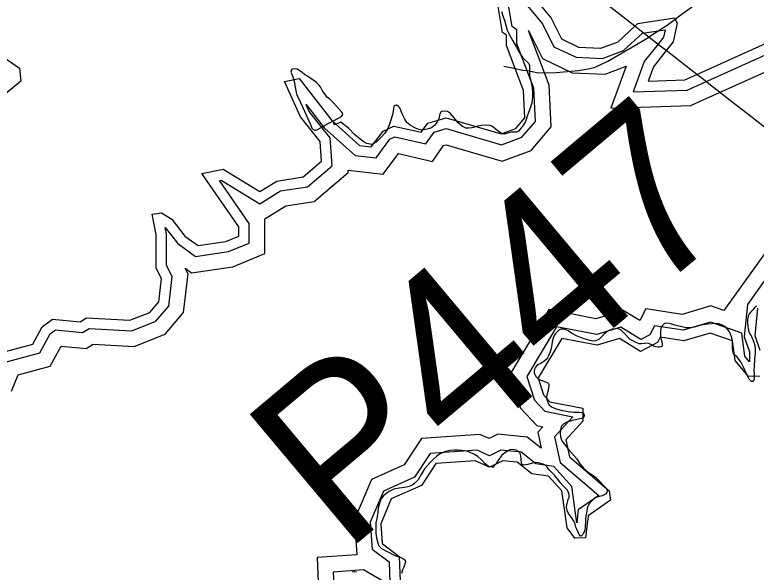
# Model space of a CAD drawing. Extents: x 2001466 to 2224147, y 644118 to 847247.
# Drawn here: x 2017291 to 2021997, y 677010 to 680546 of the extents above; entities that cross this region are included whole.
import ezdxf

# ---------------------------------------------------------------- set-up
doc = ezdxf.new("R2010")
doc.units = 0
for name, color, linetype in [('Exist Hydrographic Buffer Line', 7, 'Continuous'), ('Exist Hydrographic Lake Shore', 7, 'Continuous'), ('Exist Hydrographic Misc Water Feature', 7, 'Continuous'), ('Exist Road Non-System Type 51', 7, 'Continuous'), ('Exist Road Secondary Structure Pipe Number Label', 7, 'Continuous'), ('Exist Utilities Electrical Transmission Line', 7, 'Continuous')]:
    doc.layers.add(name, color=color, linetype=linetype)

msp = doc.modelspace()

# ---------------------------------------------------------------- linework, layer by layer
at = {"layer": 'Exist Hydrographic Buffer Line'}
for points in [[(2021647, 680108.5), (2022141.4, 680330.6), (2022231.8, 680418.6), (2022256.7, 680594.6), (2022400.3, 680728.6), (2022409.9, 680933.5), (2022430, 680970.2), (2022717.5, 681046.8), (2022851.5, 681109.2), (2022917.8, 681242.6), (2022931.7, 681505.6), (2023124.9, 681539.6), (2023230, 681597), (2023221.7, 681692.9), (2023431.6, 681832), (2023448.7, 682023), (2023644, 682160), (2023633.6, 682419.4), (2023544.3, 682520.9)], [(2021661.6, 680007.2), (2022197.6, 680248), (2022324.5, 680371.6), (2022349.2, 680546.3), (2022496.8, 680683.9), (2022506.3, 680888.6), (2022751.3, 680953.9), (2022924.3, 681034.6), (2023015, 681217.1), (2023025.8, 681422.3), (2023157.8, 681445.5), (2023333.7, 681541.3), (2023324.8, 681643.2), (2023525.4, 681776.1), (2023542.7, 681968.7), (2023744.5, 682110.3), (2023730.6, 682458.2), (2023662.4, 682535.7)], [(2020528.6, 680230.2), (2020477.6, 680363.4), (2020477.6, 680451.7), (2020447.2, 680472.3), (2020410.8, 680694.5), (2020415.8, 680809.5), (2020418.6, 680809.5), (2020465, 680763.9), (2020522.4, 680631.4), (2020639.7, 680489.7), (2020713.6, 680343.8), (2020853.7, 680276.9), (2021022.5, 680269.6), (2021155.2, 680319.3), (2021274.6, 680429.9)], [(2019406.4, 679560.1), (2019629.5, 679536), (2019726.4, 679665.7), (2019941.8, 679616.8), (2020012.8, 679717.7), (2020028.6, 679722.3), (2020385.2, 679618.1), (2020568.2, 679686.1), (2020695.7, 679835.6), (2020683.5, 680100.8), (2020550.8, 680447.6)], [(2020550.8, 680447.6), (2020640.9, 680269.4), (2020829.4, 680179.5), (2021038.2, 680170.4), (2021171.6, 680220.3)], [(2021274.6, 680429.9), (2021419, 680451.3)], [(2021419, 680451.3), (2021409.1, 680404.2), (2021374.5, 680360.5)], [(2021374.5, 680360.5), (2021286.9, 680249.8), (2021217.2, 680057.2), (2021560.1, 680069.5), (2021647, 680108.5)], [(2019450.9, 679654.3), (2019584.2, 679639.9), (2019671.7, 679756.9), (2019703.4, 679771.8), (2019899.2, 679727.4), (2019952.2, 679802.7), (2020028.8, 679824.8), (2020381.5, 679721.7), (2020509.9, 679769.4), (2020595.6, 679869.9), (2020586, 680080.4), (2020528.6, 680230.2)], [(2021171.6, 680220.3), (2021075, 679953.6), (2021582.9, 679971.8), (2021661.6, 680007.2)], [(2019293.1, 679767), (2019160.5, 679933.1), (2019140.7, 679977.6), (2019255.7, 679830.1), (2019450.9, 679654.3)], [(2019305.7, 679588.6), (2019293.1, 679767)], [(2018647.6, 679044.1), (2018778.6, 679098.4), (2018778.6, 679221.7), (2018589.6, 679495.9), (2018600.6, 679498.1), (2018846.2, 679348), (2018977.1, 679428.9), (2019149.4, 679455.8), (2019305.7, 679588.6)], [(2018674, 678948.5), (2018877, 679032.7), (2018877, 679251.3), (2019012, 679334.7), (2019192, 679362.8), (2019407.4, 679545.9)], [(2019407.4, 679545.9), (2019406.4, 679560.1)], [(2022681.2, 679251.2), (2022444.9, 679249.4), (2022136.2, 679151.4), (2021792.8, 678670.1), (2021708.9, 678699.1), (2021526.5, 678645.5), (2021296.9, 678680.2), (2021258.2, 678606.5), (2021152.7, 678671.1), (2020979.4, 678618.4), (2020681.4, 678676.7), (2020434.4, 678265.3), (2020501.7, 678050), (2020605, 677940.5), (2020642.9, 677933.2)], [(2017237.9, 678344.1), (2017449.4, 678400.7), (2017514.7, 678522.9), (2017548.4, 678547.3), (2017720.3, 678531), (2017763.5, 678557.1), (2018032.8, 678542), (2018186.3, 678603.3), (2018267.9, 678698.5), (2018289.5, 678885.6), (2018253.6, 678955.5), (2018253.6, 679155.8), (2018245.9, 679196.3), (2018324.9, 679094.9), (2018438.2, 679013), (2018647.6, 679044.1)], [(2022197.3, 679067.5), (2021941.3, 678708.7), (2021921.1, 678503.1), (2021955.2, 678407.5), (2021955.2, 678345.1), (2021925.4, 678380.7), (2021905.5, 678527), (2021706.5, 678595.8), (2021533.4, 678544.9), (2021351.5, 678572.4), (2021322.2, 678516.7), (2021265.4, 678486.7), (2021139, 678564), (2020984.6, 678517.1), (2020730.3, 678566.8), (2020541.5, 678252.5), (2020588.9, 678101), (2020654.8, 678031.1), (2020833.3, 677996.6)], [(2017270.4, 678158), (2017311.3, 678261.8), (2017516.1, 678316.7), (2017584.7, 678445), (2017743.4, 678429.9), (2017788.4, 678457.1), (2018049, 678442.5), (2018245.3, 678520.9), (2018362.2, 678657.3), (2018390.7, 678904), (2018372.8, 678938.9), (2018413, 678909.8), (2018674, 678948.5)], [(2020833.3, 677996.6), (2020717.5, 677868.9), (2020753.5, 677705.6)], [(2020642.9, 677933.2), (2020610.5, 677897.4), (2020632.8, 677796.1)], [(2020632.8, 677796.1), (2020544.2, 677867.3), (2020358.2, 677884.6), (2020302.3, 677857.3), (2020243.7, 677883.9), (2019871.7, 677857.2), (2019761.5, 677690.6), (2019555, 677599), (2019447.8, 677344.1), (2019462.1, 677120.2), (2019209.3, 677102.2), (2019221.7, 676842.6)], [(2020599, 677697), (2020505.6, 677772.1), (2020376.6, 677784.1), (2020303.9, 677748.5), (2020225.9, 677783.9), (2019927.1, 677762.5), (2019827.8, 677612.4), (2019630.6, 677524.8), (2019547.5, 677327.3), (2019558.4, 677156.6), (2019666.5, 677076.4), (2019671.5, 676945)], [(2020753.5, 677705.6), (2020998.5, 677495.7), (2020868.1, 677404.9), (2020858.8, 677322.9), (2020826.1, 677554.6), (2020712.7, 677680.8), (2020599, 677697)], [(2019653.1, 676938.2), (2019504.4, 677024.5), (2019312.2, 677010.9), (2019322, 676806.5)]]:
    msp.add_lwpolyline(points, dxfattribs=at)
at = {"layer": 'Exist Hydrographic Lake Shore'}
for points in [[(2021620.1, 680168.3), (2022103.9, 680385.7), (2022169.9, 680450), (2022194.9, 680626.7), (2022336, 680758.3), (2022345, 680951.8), (2022386, 681026.4), (2022695.1, 681108.7), (2022802.9, 681159), (2022853, 681259.7), (2022868.9, 681561.2), (2023102.9, 681602.4), (2023160.9, 681634), (2023152.9, 681726.1), (2023369.1, 681869.3), (2023386.1, 682059.3), (2023577, 682193.2), (2023569, 682393.5), (2023501.9, 682469.7)], [(2020467.3, 680206.7), (2020412, 680351.2), (2020412, 680416.8), (2020387, 680433.8), (2020345, 680690.5), (2020353, 680874.1), (2020445, 680875.5), (2020520.1, 680801.8), (2020578.9, 680666.1), (2020695, 680525.9), (2020762, 680393.4), (2020869.9, 680341.9), (2021012, 680335.7), (2021120.1, 680376.2), (2021226.9, 680475.1)], [(2021226.9, 680475.1), (2021244.9, 680491.8), (2021478.1, 680526.4), (2021482.6, 680517.4)], [(2021482.6, 680517.4), (2021494.9, 680493.2), (2021470.1, 680375.6), (2021425.9, 680319.8)], [(2017153.9, 680322.3), (2017321.1, 680207.3), (2017329.1, 680125.2), (2017204, 680022.6)], [(2021425.9, 680319.8), (2021345, 680217.4), (2021312, 680126.2), (2021544.9, 680134.6), (2021620.1, 680168.3)], [(2018629.9, 679107.8), (2018713, 679142.2), (2018713, 679201.3), (2018479, 679540.7), (2018612.9, 679567.5), (2018846, 679425), (2018953.9, 679491.7), (2019121, 679517.8), (2019237.9, 679617.1), (2019229.1, 679742), (2019104, 679898.7), (2019003.9, 680123.9), (2019096, 680141.8), (2019303.9, 679875), (2019479, 679717.3), (2019554.1, 679709.2), (2019628.9, 679809.3), (2019696, 679840.8), (2019870.9, 679801.1), (2019911.9, 679859.4), (2020029, 679893.1), (2020379, 679790.8), (2020471.1, 679825), (2020528.9, 679892.8), (2020520.9, 680066.8), (2020467.3, 680206.7)], [(2017189, 678398.9), (2017404.9, 678456.8), (2017464, 678567.2), (2017530, 678615), (2017704.9, 678598.3), (2017746.9, 678623.8), (2018021.9, 678608.3), (2018147, 678658.3), (2018205, 678726), (2018222.1, 678873.3), (2018188, 678939.6), (2018188, 679149.6), (2018163, 679281.4), (2018221, 679290), (2018287.9, 679249.3), (2018370.9, 679142.6), (2018455, 679081.9), (2018629.9, 679107.8)], [(2022004.9, 678684.9), (2021987.8, 678511.3), (2022020.8, 678418.8)], [(2022020.8, 678251.4), (2021946.8, 678253), (2021863, 678353.1), (2021845.9, 678478.1), (2021704.9, 678526.9), (2021538, 678477.8), (2021387.9, 678500.5), (2021370.8, 678468.1), (2021263, 678411.2), (2021129.9, 678492.7), (2020988, 678449.6), (2020762.9, 678493.6), (2020613, 678244), (2020647, 678135), (2020688, 678091.6), (2020897, 678051.2), (2020897, 677969.1), (2020788.9, 677850), (2020812.9, 677741.2), (2021063.9, 677526.1), (2021071.9, 677466.9), (2020930, 677368), (2020914, 677227.3), (2020846.9, 677225.4), (2020796.9, 677292.1), (2020763.9, 677525.7), (2020679.8, 677619.2), (2020572, 677634.5)], [(2020572, 677634.5), (2020479.9, 677708.6), (2020388.8, 677717), (2020305, 677676), (2020213.9, 677717.3), (2019964, 677699.4), (2019871.9, 677560.2), (2019681, 677475.4), (2019613.9, 677316), (2019621.9, 677191.2), (2019730.8, 677110.3), (2019738.8, 676900)]]:
    msp.add_lwpolyline(points, dxfattribs=at)
at = {"layer": 'Exist Hydrographic Misc Water Feature'}
for points in [[(2020381.3, 680568.4), (2020391.1, 680532.9), (2020399.1, 680512.2), (2020407.3, 680480.9), (2020417.3, 680448.7), (2020433.3, 680416.4), (2020451.6, 680382.4), (2020475.4, 680340.9), (2020489.5, 680312.7), (2020515.8, 680274.5), (2020527.5, 680262.7), (2020545.7, 680246.8), (2020553.7, 680238.4), (2020557.8, 680225.2), (2020557.8, 680194.8), (2020557.8, 680161.2), (2020564, 680133.2), (2020575.8, 680084.6), (2020577.9, 680056.7), (2020578.1, 680023), (2020572.2, 679987.1), (2020562.1, 679955.2), (2020546.3, 679910.5), (2020532.2, 679868.9), (2020520.3, 679848.6), (2020500.4, 679822.8), (2020488.3, 679809.1), (2020472.5, 679802.9), (2020452.4, 679802.5), (2020441.1, 679801.8), (2020418.4, 679795), (2020396.4, 679788.8), (2020382.5, 679792.4), (2020358.3, 679808.5), (2020328.3, 679834.5), (2020320.1, 679839.6), (2020306.4, 679844.8), (2020276.3, 679846.2), (2020254.3, 679844.2), (2020230.3, 679840.6), (2020192.2, 679829.9), (2020173.1, 679827), (2020154.3, 679828.2), (2020132.3, 679838.4), (2020106.3, 679862), (2020079.4, 679892.9), (2020056.2, 679919.6), (2020038.2, 679933.9), (2020020.2, 679935.9), (2020002.3, 679933.8), (2019996.2, 679929.8), (2019992.3, 679925.8), (2019986.1, 679909.5), (2019982.4, 679885.8), (2019970.3, 679863.9), (2019956.4, 679846.1), (2019936.3, 679830.1), (2019916.4, 679824), (2019898.4, 679819.5), (2019880.5, 679815.7), (2019856.3, 679819.5), (2019834.4, 679827.3), (2019801.4, 679846.9), (2019780.5, 679863.7), (2019766.3, 679885.2), (2019750.3, 679917.6), (2019742.3, 679939.1), (2019734.3, 679955.6), (2019728.2, 679963.2), (2019714, 679973.3), (2019706.2, 679971), (2019698, 679965.5), (2019692.3, 679937.6), (2019688.2, 679913.1), (2019678.3, 679877.2), (2019666.4, 679845.5), (2019654.5, 679817), (2019638.6, 679793.6), (2019616.4, 679769.4), (2019600.6, 679753.3), (2019584.6, 679738.9), (2019570.5, 679729.3), (2019554.7, 679724.7), (2019546.7, 679724.9), (2019526.6, 679729.4), (2019508.6, 679738.7)], [(2019309, 679871.6), (2019364.4, 679900.8), (2019372.2, 679914.6), (2019368.3, 679927), (2019350.3, 679948.7), (2019314.2, 679987.2), (2019288.3, 680013.1), (2019272.3, 680024.9), (2019258.2, 680044.9), (2019246.1, 680060.8), (2019232.1, 680089), (2019218.2, 680104.8), (2019205.9, 680116.5), (2019192, 680128.2), (2019176, 680138.4), (2019160, 680148.6), (2019148.1, 680156.3), (2019130, 680168.1), (2019114, 680180.7), (2019095.8, 680192.6), (2019083.9, 680202.7), (2019071.8, 680204.6), (2019054, 680202.5), (2019048, 680198.4), (2019043.9, 680182.1), (2019050.1, 680170.6), (2019058.1, 680146.6), (2019064, 680122.7), (2019070.1, 680088.1), (2019076.1, 680054.4), (2019082, 680036.2), (2019088.2, 680026.2), (2019118.3, 679958.3), (2019130.4, 679934.3), (2019146.4, 679896.3), (2019168.4, 679850.7), (2019176.6, 679828.4), (2019182.5, 679820.9), (2019194.4, 679814.9), (2019202.4, 679814.8), (2019216.6, 679821), (2019284.4, 679859), (2019309, 679871.6)], [(2019309, 679871.6), (2019316.4, 679855.1), (2019319.7, 679849.3)], [(2019508.6, 679738.7), (2019482.5, 679757.4), (2019446.6, 679786.8), (2019410.5, 679824.4), (2019380.4, 679850.5), (2019360.5, 679866.4), (2019319.7, 679849.3)], [(2021999.1, 678698.1), (2021985, 678684.4), (2021973.1, 678672.4), (2021964.9, 678664.4)], [(2021964.9, 678664.4), (2021955, 678652.3), (2021947, 678634.4), (2021943.1, 678613.9), (2021943.1, 678598.4), (2021945, 678566.3), (2021951.1, 678534.2), (2021967.1, 678504.4), (2021983.3, 678470.4), (2021988.5, 678449), (2021991.3, 678425.9), (2021991.3, 678402.1), (2021987.6, 678357.9), (2021983.7, 678316.2), (2021981.5, 678292.5), (2021983.5, 678270.3), (2021983.5, 678252.2), (2021983.7, 678238.3), (2021981.7, 678228.4), (2021975.7, 678220.4), (2021967.7, 678220.6), (2021953.6, 678233.9), (2021943.7, 678250.6), (2021931.4, 678276.3), (2021915.7, 678310.2), (2021907.5, 678328.4), (2021897.6, 678345.8), (2021881.4, 678369.9), (2021873.6, 678378.3), (2021863.4, 678384.3), (2021859.5, 678388.4), (2021852.7, 678396.7), (2021849.4, 678414), (2021847.4, 678437.9), (2021847.4, 678475.6), (2021843.3, 678497.9), (2021835.1, 678520.2), (2021825.2, 678540.1), (2021803.1, 678565.9), (2021787.1, 678576.1), (2021767.2, 678583.9), (2021747.1, 678587.6), (2021717.2, 678585.7), (2021689.1, 678583.8), (2021659.1, 678579.5), (2021633.1, 678573.5), (2021611.2, 678565.7), (2021587, 678561.3), (2021553.3, 678561.2), (2021526.3, 678566.6), (2021481.2, 678577.4), (2021461.3, 678583.5), (2021445.1, 678587.2), (2021428.2, 678589.1), (2021415.1, 678586.9), (2021407.1, 678578.9), (2021399.3, 678570.9), (2021391.1, 678555.4), (2021389.3, 678533.3), (2021389.1, 678511.2), (2021393.4, 678487.3), (2021397.5, 678471.6), (2021401.4, 678457.6), (2021401.4, 678449.4), (2021399.3, 678442.9), (2021393.6, 678438.9), (2021383.3, 678437.5), (2021375.3, 678436.8), (2021359.4, 678439.6), (2021345.4, 678444.8), (2021327.4, 678455.1), (2021316.1, 678460.2), (2021297.4, 678463), (2021287.4, 678460.7), (2021269.3, 678458.6), (2021255.4, 678458.9), (2021243.5, 678463.3), (2021233.2, 678466.8), (2021213.4, 678477.1), (2021197.4, 678487.2), (2021157.4, 678529), (2021139.3, 678546.6), (2021119.2, 678556.9), (2021101.2, 678554.8), (2021083.4, 678551), (2021059.4, 678540.9), (2021047.3, 678532.9), (2021029.2, 678518.5), (2021015.5, 678502.4), (2020999.3, 678486.3), (2020977.3, 678478.5), (2020961.3, 678476.4), (2020944.1, 678480), (2020927.5, 678484.5), (2020898.8, 678492.4), (2020857.4, 678510.5), (2020825.4, 678525.9), (2020803.3, 678540.3), (2020793.4, 678546.2), (2020781.1, 678552.2)], [(2020781.1, 678552.2), (2020771.5, 678552.5), (2020757.1, 678551.9), (2020745.2, 678546.4), (2020737.2, 678538.4), (2020723.5, 678523.9), (2020713.4, 678508.5), (2020703.6, 678482.5), (2020699.5, 678453.8), (2020695.4, 678430.1), (2020687.6, 678402.4), (2020679.6, 678383.7), (2020671.6, 678369.9), (2020667.7, 678364.2), (2020661.6, 678357.8), (2020641.9, 678341.8), (2020625.7, 678332.3), (2020615.6, 678327.6), (2020605.6, 678322), (2020595.7, 678311.6), (2020589.8, 678297.7), (2020587.1, 678283.8), (2020587.7, 678274), (2020591.8, 678264.1), (2020599.6, 678250), (2020615.8, 678235.7), (2020637, 678227.1), (2020659.7, 678218.4), (2020670, 678214.1), (2020673.9, 678212.3), (2020677.8, 678208.2), (2020681.9, 678202.3), (2020681.9, 678191.7), (2020675.9, 678163.9), (2020670, 678141.9), (2020666.1, 678122.3), (2020667.9, 678105.9), (2020674.3, 678087.7), (2020676.1, 678080.3), (2020682.1, 678072), (2020698.3, 678060.1), (2020728, 678046.4), (2020768.4, 678035.7), (2020804.1, 678030.1), (2020842, 678026), (2020872.1, 678026.2), (2020888.1, 678022.7), (2020900.2, 678018.3), (2020904.1, 678012.5), (2020906.2, 678002.6), (2020900.2, 677992.1), (2020888.1, 677984.1), (2020870.3, 677980.4), (2020832.2, 677972.1), (2020794.2, 677962.2), (2020776.4, 677950.3), (2020768.4, 677942.2), (2020762.2, 677936.6), (2020757.9, 677924.4), (2020754.4, 677910.5), (2020752.4, 677890), (2020755.1, 677868.7), (2020764.5, 677843.9), (2020778.4, 677823.9), (2020806.5, 677788), (2020826.6, 677764.6), (2020858.6, 677728.8), (2020876.7, 677698), (2020902.7, 677668.8), (2020930.6, 677644.5), (2020956.8, 677628.3), (2020976.7, 677612.3), (2021008.9, 677580.5), (2021028.8, 677560.4), (2021046.9, 677540.4), (2021050.3, 677527.1), (2021049.1, 677516.5), (2021041.1, 677504.4), (2021019.2, 677495.1), (2020993.1, 677489), (2020969.1, 677478.8), (2020951.1, 677460.3), (2020935.1, 677440.9), (2020925.3, 677416.5), (2020921.2, 677396.9), (2020916.2, 677366.6), (2020913.4, 677346.2), (2020913.4, 677336.4)], [(2020913.4, 677336.4), (2020911.3, 677292.2), (2020907.6, 677270.9), (2020901.5, 677258.7), (2020895.5, 677246.5), (2020886.3, 677238.5), (2020879.3, 677240.3), (2020873.4, 677248.6), (2020869.5, 677258.5), (2020859.4, 677282.5), (2020851.2, 677300.7), (2020847.3, 677316.4), (2020839.3, 677334.6), (2020829.3, 677350.4), (2020819.2, 677364.5), (2020805.1, 677382), (2020797.1, 677401.9), (2020793.2, 677420), (2020795.3, 677438.1), (2020803.3, 677470.7), (2020809.2, 677486.1), (2020810.8, 677496), (2020806.9, 677510), (2020798.9, 677530.6), (2020786.8, 677544), (2020771.1, 677558.3), (2020752.8, 677579.9), (2020744.8, 677592.5), (2020716.7, 677625.8), (2020687, 677656), (2020670.6, 677676), (2020654.8, 677690.3), (2020638.8, 677698), (2020612.8, 677704.2), (2020594.7, 677706.2), (2020568.7, 677700.2), (2020546.7, 677694.1), (2020534.8, 677690.2), (2020522.7, 677689.7), (2020516.8, 677691.4), (2020508.6, 677695.6), (2020506.7, 677703.9), (2020504.7, 677722), (2020502.8, 677747.5), (2020498.7, 677765.6), (2020488.5, 677775.7), (2020472.5, 677783.4), (2020454.5, 677787.8), (2020432.5, 677785.8), (2020414.5, 677775.5), (2020382.7, 677753.2), (2020366.7, 677731.4), (2020352.8, 677709.5), (2020344.8, 677695.7), (2020334.7, 677685.3), (2020326.7, 677677.2), (2020320.8, 677675.7), (2020313, 677677.5), (2020298.8, 677681.1), (2020276.9, 677697.1), (2020252.7, 677723), (2020230.7, 677743.1), (2020208.6, 677757.6), (2020172.7, 677773.1), (2020146.7, 677779.3), (2020104.6, 677783.5), (2020080.6, 677784.7), (2020052.8, 677782.9), (2020018.7, 677772.9), (2019986.7, 677758.8), (2019970.3, 677746.8), (2019949, 677727.6), (2019926.9, 677705), (2019890.8, 677664.7), (2019871.1, 677629.1), (2019851, 677596.7), (2019837, 677580.6), (2019831.1, 677574.9), (2019813.1, 677563), (2019795, 677554.3), (2019767.1, 677546.7), (2019731, 677542.5), (2019697, 677536.6), (2019667.1, 677522.5), (2019645.3, 677508.1), (2019629.7, 677492.1), (2019615.2, 677472.7), (2019605.3, 677448.3), (2019597.3, 677416.4), (2019595.5, 677388.6), (2019589.5, 677350.1), (2019583.4, 677322.4), (2019581.8, 677286.3), (2019583.6, 677258.4), (2019587.7, 677228), (2019597.7, 677188.4), (2019603.7, 677174.3), (2019619.7, 677160.1), (2019659.9, 677138.8), (2019704, 677114.9)], [(2019704, 677114.9), (2019737.8, 677104.3), (2019757.7, 677094.9), (2019767.9, 677086.5), (2019770, 677076.6), (2019759.9, 677042.4), (2019751.9, 677024.5), (2019746, 677002.4)], [(2019460, 677010), (2019448.1, 677011.8), (2019432.1, 677009.7)]]:
    msp.add_lwpolyline(points, dxfattribs=at)
at = {"layer": 'Exist Road Non-System Type 51'}
msp.add_line((2021482.6, 680517.4), (2021431.3, 680479), dxfattribs=at)
for points in [[(2021938.1, 682781.9), (2021926.2, 682711.9), (2021910.4, 682649.8), (2021900.3, 682607.8), (2021876.6, 682545.7), (2021822.2, 682468.6), (2021793.2, 682381), (2021753.6, 682241.4), (2021721.1, 682039.8), (2021705.1, 681875.9), (2021711.6, 681758), (2021730.2, 681631.8), (2021764.5, 681501.3), (2021842.7, 681364.3), (2021929.3, 681235.4), (2021974.2, 681148.8), (2021991.3, 681076.7), (2021994.6, 681024.6), (2021974, 680964.8), (2021917, 680883.6), (2021793.7, 680771.1), (2021587.5, 680593.4), (2021510.7, 680538.4), (2021482.6, 680517.4)], [(2021431.3, 680479), (2021415.9, 680467.5), (2021315.9, 680405.6)], [(2020978.7, 680217.2), (2021055.1, 680251.8), (2021238.4, 680357.7), (2021315.9, 680405.6)], [(2020394.6, 680219.8), (2020458.6, 680208.9), (2020467.3, 680206.7)], [(2020467.3, 680206.7), (2020508.3, 680196.5), (2020513.1, 680196)], [(2020605.7, 680181.1), (2020616.2, 680179.1), (2020728.2, 680179.9), (2020868.5, 680194), (2020964.6, 680210.9), (2020978.7, 680217.2)], [(2020513.1, 680196), (2020546.2, 680192.3), (2020605.7, 680181.1)]]:
    msp.add_lwpolyline(points, dxfattribs=at)
at = {"layer": 'Exist Utilities Electrical Transmission Line'}
for p, q in [((2021258.8, 680450.2), (2021226.9, 680475.1)), ((2021315.9, 680405.6), (2021258.8, 680450.2)), ((2021394.3, 680344.4), (2021315.9, 680405.6)), ((2021425.9, 680319.8), (2021394.3, 680344.4)), ((2021620.1, 680168.3), (2021425.9, 680319.8)), ((2021653.6, 680142.2), (2021620.1, 680168.3)), ((2021726.8, 680085.1), (2021653.6, 680142.2)), ((2021869.8, 679973.6), (2021726.8, 680085.1)), ((2021941.1, 679917.9), (2021869.8, 679973.6)), ((2022540.2, 679450.5), (2021941.1, 679917.9))]:
    msp.add_line(p, q, dxfattribs=at)
msp.add_lwpolyline([(2021226.9, 680475.1), (2020739.5, 680855.3), (2019331.8, 682030.3), (2018896.8, 682397.5)], dxfattribs=at)

# ---------------------------------------------------------------- texts
at = {"layer": 'Exist Road Secondary Structure Pipe Number Label'}
msp.add_text('P447', height=1066.27, rotation=40, dxfattribs=at).set_placement((2019378, 677120))

doc.saveas('drawing.dxf')
